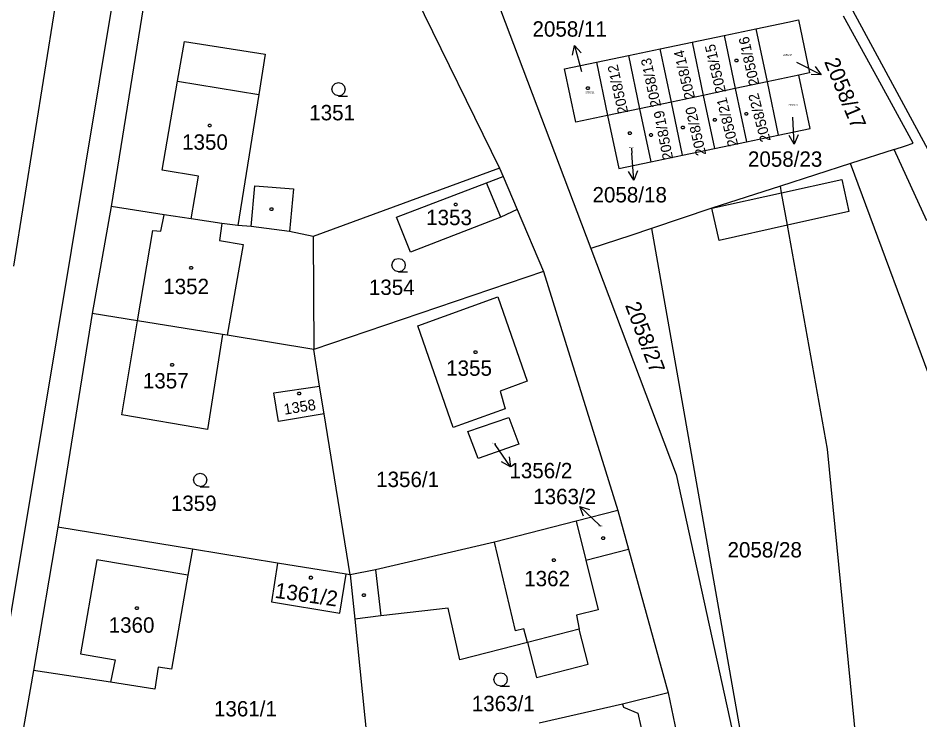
# Model space of a CAD drawing. Extents: x -609861 to -605046, y -1120287 to -1116307.
# Drawn here: x -606994.7 to -606895, y -1118743 to -1118665.5 of the extents above; entities that cross this region are included whole.
import ezdxf

# ---------------------------------------------------------------- set-up
doc = ezdxf.new("R2010")
doc.units = 0
for name, color, linetype in [('Vrstva 1', 7, 'Continuous'), ('Vrstva 2', 7, 'Continuous'), ('Vrstva 3', 7, 'Continuous'), ('Vrstva 4', 7, 'Continuous'), ('Vrstva 5', 7, 'Continuous'), ('Vrstva 7', 7, 'Continuous')]:
    doc.layers.add(name, color=color, linetype=linetype)

msp = doc.modelspace()

# ---------------------------------------------------------------- linework, layer by layer
at = {"layer": 'Vrstva 1'}
for p, q in [((-606946.27, -1118651.65), (-606931.41, -1118690.93)), ((-606979.63, -1118656.73), (-606984.4, -1118686.29)), ((-606951.58, -1118661.47), (-606941.49, -1118682.05)), ((-606995.15, -1118692.87), (-606990.58, -1118664.31)), ((-606899.71, -1118672.16), (-606903.5, -1118665.26)), ((-606902.44, -1118664.68), (-606891.81, -1118684.39)), ((-606913.16, -1118666.66), (-606909.63, -1118665.92)), ((-606909.63, -1118665.92), (-606908.45, -1118665.67)), ((-606908.45, -1118665.67), (-606907.24, -1118671.54)), ((-606916.68, -1118667.4), (-606913.16, -1118666.66)), ((-606913.16, -1118666.66), (-606911.93, -1118672.53)), ((-606923.73, -1118668.88), (-606920.21, -1118668.14)), ((-606920.21, -1118668.14), (-606916.68, -1118667.4)), ((-606920.21, -1118668.14), (-606918.98, -1118674.01)), ((-606916.68, -1118667.4), (-606915.45, -1118673.27)), ((-606927.26, -1118669.61), (-606923.73, -1118668.88)), ((-606922.5, -1118674.75), (-606923.73, -1118668.88)), ((-606934.3, -1118671.09), (-606930.78, -1118670.35)), ((-606930.78, -1118670.35), (-606927.26, -1118669.61)), ((-606930.78, -1118670.35), (-606929.55, -1118676.22)), ((-606927.26, -1118669.61), (-606926.02, -1118675.49)), ((-606933.07, -1118676.96), (-606934.3, -1118671.09)), ((-606908.41, -1118671.79), (-606911.93, -1118672.53)), ((-606907.24, -1118671.54), (-606908.41, -1118671.79)), ((-606907.18, -1118677.66), (-606908.41, -1118671.79)), ((-606895.79, -1118679.3), (-606899.71, -1118672.16)), ((-606978.76, -1118682.26), (-606977.06, -1118672.46)), ((-606915.45, -1118673.27), (-606918.98, -1118674.01)), ((-606911.93, -1118672.53), (-606915.45, -1118673.27)), ((-606915.45, -1118673.27), (-606914.22, -1118679.14)), ((-606911.93, -1118672.53), (-606910.7, -1118678.4)), ((-606968.09, -1118673.93), (-606970.42, -1118688.39)), ((-606918.98, -1118674.01), (-606922.5, -1118674.75)), ((-606918.98, -1118674.01), (-606917.75, -1118679.88)), ((-606922.5, -1118674.75), (-606926.02, -1118675.49)), ((-606921.27, -1118680.62), (-606922.5, -1118674.75)), ((-606929.55, -1118676.22), (-606933.07, -1118676.96)), ((-606926.02, -1118675.49), (-606929.55, -1118676.22)), ((-606929.55, -1118676.22), (-606928.32, -1118682.1)), ((-606926.02, -1118675.49), (-606924.79, -1118681.36)), ((-606910.7, -1118678.4), (-606907.18, -1118677.66)), ((-606917.75, -1118679.88), (-606914.22, -1118679.14)), ((-606914.22, -1118679.14), (-606910.7, -1118678.4)), ((-606896.63, -1118679.57), (-606895.79, -1118679.3)), ((-606921.27, -1118680.62), (-606917.75, -1118679.88)), ((-606897.9, -1118679.98), (-606902.7, -1118681.53)), ((-606897.9, -1118679.98), (-606896.63, -1118679.57)), ((-606894.29, -1118687.89), (-606897.9, -1118679.98)), ((-606924.79, -1118681.36), (-606921.27, -1118680.62)), ((-606974.74, -1118682.94), (-606978.76, -1118682.26)), ((-606941.49, -1118682.05), (-606962.1, -1118689.62)), ((-606941.49, -1118682.05), (-606941.1, -1118682.96)), ((-606928.32, -1118682.1), (-606924.79, -1118681.36)), ((-606902.7, -1118681.53), (-606910.46, -1118684.04)), ((-606893.19, -1118707.23), (-606902.7, -1118681.53)), ((-606975.56, -1118687.65), (-606974.74, -1118682.94)), ((-606942.94, -1118683.69), (-606941.1, -1118682.96)), ((-606941.1, -1118682.96), (-606939.55, -1118686.61)), ((-606952.88, -1118687.47), (-606942.94, -1118683.69)), ((-606910.46, -1118684.04), (-606918.02, -1118686.49)), ((-606910.33, -1118684.78), (-606910.46, -1118684.04)), ((-606909.68, -1118688.36), (-606910.33, -1118684.78)), ((-606984.4, -1118686.29), (-606986.51, -1118698.12)), ((-606978.56, -1118687.2), (-606984.4, -1118686.29)), ((-606975.56, -1118687.65), (-606978.56, -1118687.2)), ((-606939.55, -1118686.61), (-606941.34, -1118687.45)), ((-606939.55, -1118686.61), (-606936.65, -1118693.46)), ((-606918.02, -1118686.49), (-606924.7, -1118688.72)), ((-606972.16, -1118688.18), (-606975.56, -1118687.65)), ((-606970.42, -1118688.39), (-606972.16, -1118688.18)), ((-606951.33, -1118691.32), (-606952.88, -1118687.47)), ((-606941.34, -1118687.45), (-606951.33, -1118691.32)), ((-606968.93, -1118688.5), (-606970.42, -1118688.39)), ((-606964.68, -1118689.04), (-606968.93, -1118688.5)), ((-606962.1, -1118689.62), (-606964.68, -1118689.04)), ((-606924.7, -1118688.72), (-606926.97, -1118689.48)), ((-606924.7, -1118688.72), (-606911.53, -1118763.52)), ((-606905.25, -1118713.08), (-606909.68, -1118688.36)), ((-606962.1, -1118689.62), (-606962.02, -1118702.1)), ((-606926.97, -1118689.48), (-606931.41, -1118690.93)), ((-606931.41, -1118690.93), (-606921.96, -1118715.9)), ((-606936.65, -1118693.46), (-606962.02, -1118702.1)), ((-606936.65, -1118693.46), (-606928.42, -1118719.88)), ((-606950.52, -1118699.47), (-606941.68, -1118696.28)), ((-606941.68, -1118696.28), (-606938.44, -1118705.57)), ((-606986.51, -1118698.12), (-606990.29, -1118721.72)), ((-606981.51, -1118698.92), (-606986.51, -1118698.12)), ((-606983.22, -1118709.32), (-606981.51, -1118698.92)), ((-606972.1, -1118700.43), (-606981.51, -1118698.92)), ((-606946.6, -1118710.7), (-606950.52, -1118699.47)), ((-606972.1, -1118700.43), (-606973.75, -1118710.91)), ((-606971.57, -1118700.52), (-606972.1, -1118700.43)), ((-606962.02, -1118702.1), (-606971.57, -1118700.52)), ((-606961.37, -1118706.12), (-606962.02, -1118702.1)), ((-606966.42, -1118706.89), (-606961.37, -1118706.12)), ((-606960.85, -1118709.2), (-606961.37, -1118706.12)), ((-606938.44, -1118705.57), (-606941.42, -1118706.67)), ((-606965.9, -1118710.04), (-606966.42, -1118706.89)), ((-606941.42, -1118706.67), (-606940.87, -1118708.65)), ((-606960.85, -1118709.2), (-606965.9, -1118710.04)), ((-606957.99, -1118726.98), (-606960.85, -1118709.2)), ((-606940.87, -1118708.65), (-606946.6, -1118710.7)), ((-606973.75, -1118710.91), (-606983.22, -1118709.32)), ((-606944.98, -1118711.16), (-606940.45, -1118709.6)), ((-606940.45, -1118709.6), (-606939.35, -1118712.56)), ((-606943.87, -1118714.12), (-606944.98, -1118711.16)), ((-606939.35, -1118712.56), (-606943.87, -1118714.12)), ((-606900.52, -1118761.14), (-606905.25, -1118713.08)), ((-606921.96, -1118715.9), (-606911.53, -1118763.52)), ((-606928.42, -1118719.88), (-606933.04, -1118721.05)), ((-606928.42, -1118719.88), (-606927.25, -1118724.14)), ((-606933.04, -1118721.05), (-606942.04, -1118723.38)), ((-606933.04, -1118721.05), (-606931.96, -1118725.36)), ((-606990.29, -1118721.72), (-606993, -1118737.55)), ((-606975.42, -1118724.14), (-606990.29, -1118721.72)), ((-606975.42, -1118724.14), (-606975.93, -1118727.03)), ((-606966.03, -1118725.67), (-606975.42, -1118724.14)), ((-606942.04, -1118723.38), (-606955.2, -1118726.41)), ((-606931.96, -1118725.36), (-606927.25, -1118724.14)), ((-606927.25, -1118724.14), (-606922.87, -1118740.02)), ((-606958.45, -1118726.9), (-606966.03, -1118725.67)), ((-606931.96, -1118725.36), (-606930.6, -1118730.83)), ((-606975.93, -1118727.03), (-606977.74, -1118737.4)), ((-606957.99, -1118726.98), (-606958.45, -1118726.9)), ((-606955.2, -1118726.41), (-606957.99, -1118726.98)), ((-606957.99, -1118726.98), (-606957.49, -1118731.86)), ((-606947.15, -1118730.65), (-606954.62, -1118731.52)), ((-606945.87, -1118736.35), (-606947.15, -1118730.65)), ((-606930.6, -1118730.83), (-606932.99, -1118731.45)), ((-606954.62, -1118731.52), (-606957.49, -1118731.86)), ((-606957.49, -1118731.86), (-606955.86, -1118747.82)), ((-606932.99, -1118731.45), (-606932.68, -1118732.98)), ((-606938.39, -1118734.44), (-606945.87, -1118736.35)), ((-606993, -1118737.55), (-606995.17, -1118750.18)), ((-606984.47, -1118738.85), (-606993, -1118737.55)), ((-606979.2, -1118737.18), (-606979.57, -1118739.59)), ((-606977.74, -1118737.4), (-606979.2, -1118737.18)), ((-606979.57, -1118739.59), (-606984.47, -1118738.85)), ((-606922.87, -1118740.02), (-606927.91, -1118741.25)), ((-606922.87, -1118740.02), (-606918.28, -1118761.95)), ((-606927.91, -1118741.25), (-606937.13, -1118743.37)), ((-606927.91, -1118741.25), (-606927.81, -1118741.59)), ((-606927.81, -1118741.59), (-606926.23, -1118742.26)), ((-606926.23, -1118742.26), (-606925.54, -1118745.21))]:
    msp.add_line(p, q, dxfattribs=at)
for points in [[(-606977.06, -1118672.46), (-606976.3, -1118668.05), (-606967.37, -1118669.46), (-606968.09, -1118673.93)], [(-606966.03, -1118725.67), (-606966.67, -1118729.95), (-606959.15, -1118731.2), (-606958.45, -1118726.9)], [(-606938.39, -1118734.44), (-606937.4, -1118738.32), (-606931.69, -1118736.85), (-606932.68, -1118732.98)]]:
    msp.add_lwpolyline(points, dxfattribs=at)
at = {"layer": 'Vrstva 3'}
for points in [[(-606959.27, -1118674.07), (-606959.65, -1118673.97), (-606959.92, -1118673.7), (-606960.02, -1118673.33), (-606959.92, -1118672.96), (-606959.65, -1118672.69), (-606959.28, -1118672.59), (-606958.91, -1118672.69), (-606958.64, -1118672.96), (-606958.54, -1118673.34), (-606958.64, -1118673.72), (-606958.91, -1118673.99), (-606959.29, -1118674.09), (-606958.29, -1118674.09)], [(-606952.64, -1118693.5), (-606953.02, -1118693.4), (-606953.29, -1118693.13), (-606953.39, -1118692.76), (-606953.29, -1118692.39), (-606953.02, -1118692.12), (-606952.65, -1118692.02), (-606952.28, -1118692.12), (-606952.01, -1118692.39), (-606951.91, -1118692.77), (-606952.01, -1118693.15), (-606952.28, -1118693.42), (-606952.66, -1118693.52), (-606951.66, -1118693.52)], [(-606974.56, -1118717.22), (-606974.94, -1118717.12), (-606975.21, -1118716.85), (-606975.31, -1118716.48), (-606975.21, -1118716.11), (-606974.94, -1118715.84), (-606974.57, -1118715.74), (-606974.2, -1118715.84), (-606973.93, -1118716.11), (-606973.83, -1118716.49), (-606973.93, -1118716.87), (-606974.2, -1118717.14), (-606974.58, -1118717.24), (-606973.58, -1118717.24)], [(-606941.37, -1118739.27), (-606941.75, -1118739.17), (-606942.02, -1118738.9), (-606942.12, -1118738.53), (-606942.02, -1118738.16), (-606941.75, -1118737.89), (-606941.38, -1118737.79), (-606941.01, -1118737.89), (-606940.74, -1118738.16), (-606940.64, -1118738.54), (-606940.74, -1118738.92), (-606941.01, -1118739.19), (-606941.39, -1118739.29), (-606940.39, -1118739.29)]]:
    msp.add_lwpolyline(points, dxfattribs=at)
at = {"layer": 'Vrstva 4'}
for p, q in [((-606991.87, -1118709.78), (-606983.63, -1118660.14)), ((-606977.06, -1118672.46), (-606968.09, -1118673.93)), ((-606910.33, -1118684.78), (-606903.68, -1118683.31)), ((-606903.68, -1118683.31), (-606902.89, -1118686.85)), ((-606968.93, -1118688.5), (-606968.52, -1118684)), ((-606968.52, -1118684), (-606964.26, -1118684.33)), ((-606941.34, -1118687.45), (-606942.94, -1118683.69)), ((-606964.26, -1118684.33), (-606964.68, -1118689.04)), ((-606918.02, -1118686.49), (-606910.33, -1118684.78)), ((-606978.9, -1118689), (-606978.56, -1118687.2)), ((-606917.22, -1118690.04), (-606918.02, -1118686.49)), ((-606902.89, -1118686.85), (-606909.68, -1118688.36)), ((-606972.16, -1118688.18), (-606972.45, -1118690.06)), ((-606981.51, -1118698.92), (-606979.78, -1118688.94)), ((-606979.78, -1118688.94), (-606978.9, -1118689)), ((-606909.68, -1118688.36), (-606917.22, -1118690.04)), ((-606972.45, -1118690.06), (-606969.81, -1118690.48)), ((-606969.81, -1118690.48), (-606971.57, -1118700.52)), ((-606998.31, -1118748.26), (-606991.87, -1118709.78)), ((-606939.71, -1118733.16), (-606942.04, -1118723.38)), ((-606985.99, -1118725.31), (-606987.8, -1118735.72)), ((-606975.93, -1118727.03), (-606985.99, -1118725.31)), ((-606955.2, -1118726.41), (-606954.62, -1118731.52)), ((-606938.8, -1118732.93), (-606939.71, -1118733.16)), ((-606938.39, -1118734.44), (-606938.8, -1118732.93)), ((-606932.68, -1118732.98), (-606938.39, -1118734.44)), ((-606987.8, -1118735.72), (-606983.97, -1118736.37)), ((-606983.97, -1118736.37), (-606984.47, -1118738.85))]:
    msp.add_line(p, q, dxfattribs=at)
at = {"layer": 'Vrstva 5'}
for points in [[(-606915.23, -1118670.01), (-606915.14, -1118670.16), (-606915.23, -1118670.31), (-606915.41, -1118670.31), (-606915.5, -1118670.16), (-606915.41, -1118670.01)], [(-606931.66, -1118673.08), (-606931.57, -1118673.23), (-606931.66, -1118673.38), (-606931.84, -1118673.38), (-606931.93, -1118673.23), (-606931.84, -1118673.08)], [(-606914.13, -1118675.91), (-606914.04, -1118676.06), (-606914.13, -1118676.21), (-606914.31, -1118676.21), (-606914.4, -1118676.06), (-606914.31, -1118675.91)], [(-606973.43, -1118677.19), (-606973.34, -1118677.34), (-606973.43, -1118677.49), (-606973.61, -1118677.49), (-606973.7, -1118677.34), (-606973.61, -1118677.19)], [(-606917.6, -1118676.57), (-606917.51, -1118676.72), (-606917.6, -1118676.87), (-606917.78, -1118676.87), (-606917.87, -1118676.72), (-606917.78, -1118676.57)], [(-606927, -1118678.05), (-606926.91, -1118678.2), (-606927, -1118678.35), (-606927.18, -1118678.35), (-606927.27, -1118678.2), (-606927.18, -1118678.05)], [(-606924.67, -1118678.24), (-606924.58, -1118678.39), (-606924.67, -1118678.54), (-606924.85, -1118678.54), (-606924.94, -1118678.39), (-606924.85, -1118678.24)], [(-606921.16, -1118677.41), (-606921.07, -1118677.56), (-606921.16, -1118677.71), (-606921.34, -1118677.71), (-606921.43, -1118677.56), (-606921.34, -1118677.41)], [(-606946.25, -1118685.93), (-606946.16, -1118686.08), (-606946.25, -1118686.23), (-606946.43, -1118686.23), (-606946.52, -1118686.08), (-606946.43, -1118685.93)], [(-606966.6, -1118686.44), (-606966.51, -1118686.59), (-606966.6, -1118686.74), (-606966.78, -1118686.74), (-606966.87, -1118686.59), (-606966.78, -1118686.44)], [(-606975.46, -1118692.93), (-606975.37, -1118693.08), (-606975.46, -1118693.23), (-606975.64, -1118693.23), (-606975.73, -1118693.08), (-606975.64, -1118692.93)], [(-606944.05, -1118702.24), (-606943.96, -1118702.39), (-606944.05, -1118702.54), (-606944.23, -1118702.54), (-606944.32, -1118702.39), (-606944.23, -1118702.24)], [(-606977.56, -1118703.64), (-606977.47, -1118703.79), (-606977.56, -1118703.94), (-606977.74, -1118703.94), (-606977.83, -1118703.79), (-606977.74, -1118703.64)], [(-606963.54, -1118706.81), (-606963.45, -1118706.96), (-606963.54, -1118707.11), (-606963.72, -1118707.11), (-606963.81, -1118706.96), (-606963.72, -1118706.81)], [(-606929.96, -1118722.78), (-606929.87, -1118722.93), (-606929.96, -1118723.08), (-606930.14, -1118723.08), (-606930.23, -1118722.93), (-606930.14, -1118722.78)], [(-606935.39, -1118725.2), (-606935.3, -1118725.35), (-606935.39, -1118725.5), (-606935.57, -1118725.5), (-606935.66, -1118725.35), (-606935.57, -1118725.2)], [(-606962.24, -1118727.14), (-606962.15, -1118727.29), (-606962.24, -1118727.44), (-606962.42, -1118727.44), (-606962.51, -1118727.29), (-606962.42, -1118727.14)], [(-606956.4, -1118729.07), (-606956.31, -1118729.22), (-606956.4, -1118729.37), (-606956.58, -1118729.37), (-606956.67, -1118729.22), (-606956.58, -1118729.07)], [(-606981.49, -1118730.5), (-606981.4, -1118730.65), (-606981.49, -1118730.8), (-606981.67, -1118730.8), (-606981.76, -1118730.65), (-606981.67, -1118730.5)]]:
    msp.add_lwpolyline(points, close=True, dxfattribs=at)
at = {"layer": 'Vrstva 7'}
for p, q in [((-606933.203, -1118668.494), (-606932.42, -1118671.39)), ((-606905.957, -1118671.732), (-606908.63, -1118670.37)), ((-606908.93, -1118679.406), (-606909.09, -1118676.41)), ((-606926.91, -1118679.83), (-606926.87, -1118680.4)), ((-606926.671, -1118683.393), (-606926.87, -1118680.4)), ((-606942.05, -1118712.47), (-606941.98, -1118712.57)), ((-606940.297, -1118715.054), (-606941.98, -1118712.57)), ((-606932.613, -1118719.442), (-606930.43, -1118721.5)), ((-606930.32, -1118721.61), (-606930.43, -1118721.5))]:
    msp.add_line(p, q, dxfattribs=at)
for points in [[(-606933.425, -1118669.59), (-606933.203, -1118668.494), (-606932.459, -1118669.329)], [(-606906.621, -1118670.833), (-606905.957, -1118671.732), (-606907.075, -1118671.724)], [(-606908.484, -1118678.38), (-606908.93, -1118679.406), (-606909.483, -1118678.434)], [(-606926.238, -1118682.362), (-606926.671, -1118683.393), (-606927.236, -1118682.429)], [(-606940.444, -1118713.945), (-606940.297, -1118715.054), (-606941.272, -1118714.506)], [(-606932.228, -1118720.492), (-606932.613, -1118719.442), (-606931.543, -1118719.764)]]:
    msp.add_lwpolyline(points, dxfattribs=at)

# ---------------------------------------------------------------- texts
at = {"layer": 'Vrstva 2'}
for s, height, rotation, p in [('2058/15', 1.14, 103.1324, (-606916.466, -1118673.629)), ('2058/16', 1.14, 102.78863, (-606912.762, -1118672.803)), ('2058/14', 1.14, 103.36159, (-606919.881, -1118674.276)), ('2058/13', 1.14, 102.04378, (-606923.629, -1118675.189)), ('2058/12', 1.14, 102.50215, (-606927.266, -1118675.905)), ('2058/21', 1.14, 103.99184, (-606915.106, -1118679.506)), ('2058/22', 1.14, 104.79398, (-606911.521, -1118678.998)), ('2058/20', 1.14, 102.90322, (-606918.648, -1118680.535)), ('2058/19', 1.14, 101.06976, (-606922.303, -1118681.012)), ('2058/27', 1.7, 290.71879, (-606927.646, -1118697.192)), ('1358', 1.2, 8.99544, (-606965.246, -1118709.297)), ('1361/2', 1.7, 351.85338, (-606966.391, -1118729.502))]:
    msp.add_text(s, height=height, rotation=rotation, dxfattribs=at).set_placement(p)
for s, height, p in [('2058/17', 0.2, (-606910.162, -1118669.66)), ('2058/11', 0.2, (-606932.002, -1118673.78)), ('1351', 1.7, (-606962.517, -1118676.77)), ('2058/23', 0.2, (-606909.582, -1118675.16)), ('1350', 1.7, (-606976.567, -1118680.02)), ('2058/18', 0.1, (-606927.184, -1118679.83)), ('1353', 1.7, (-606949.597, -1118688.35)), ('1352', 1.7, (-606978.647, -1118695.97)), ('1354', 1.7, (-606955.927, -1118696.06)), ('1355', 1.7, (-606947.387, -1118704.99)), ('1357', 1.7, (-606980.897, -1118706.39)), ('1356/2', 0.1, (-606942.284, -1118712.47)), ('1356/1', 1.7, (-606955.127, -1118717.28)), ('1359', 1.7, (-606977.807, -1118719.92)), ('1363/2', 0.1, (-606930.557, -1118721.61)), ('2058/28', 1.7, (-606916.303, -1118725.06)), ('1362', 1.7, (-606938.767, -1118728.24)), ('1360', 1.7, (-606984.677, -1118733.37)), ('1361/1', 1.7, (-606973.045, -1118742.62)), ('1363/1', 1.7, (-606944.56, -1118742.04))]:
    msp.add_text(s, height=height, dxfattribs=at).set_placement(p)
at = {"layer": 'Vrstva 7'}
for s, p in [('2058/11', (-606937.85, -1118667.53)), ('2058/23', (-606914.046, -1118681.9)), ('2058/18', (-606931.218, -1118685.84)), ('1356/2', (-606940.402, -1118716.31)), ('1363/2', (-606937.772, -1118719.17))]:
    msp.add_text(s, height=1.7, dxfattribs=at).set_placement(p)
msp.add_text('2058/17', height=1.7, rotation=292.49496, dxfattribs=at).set_placement((-606905.649, -1118670.292))

doc.saveas('drawing.dxf')
